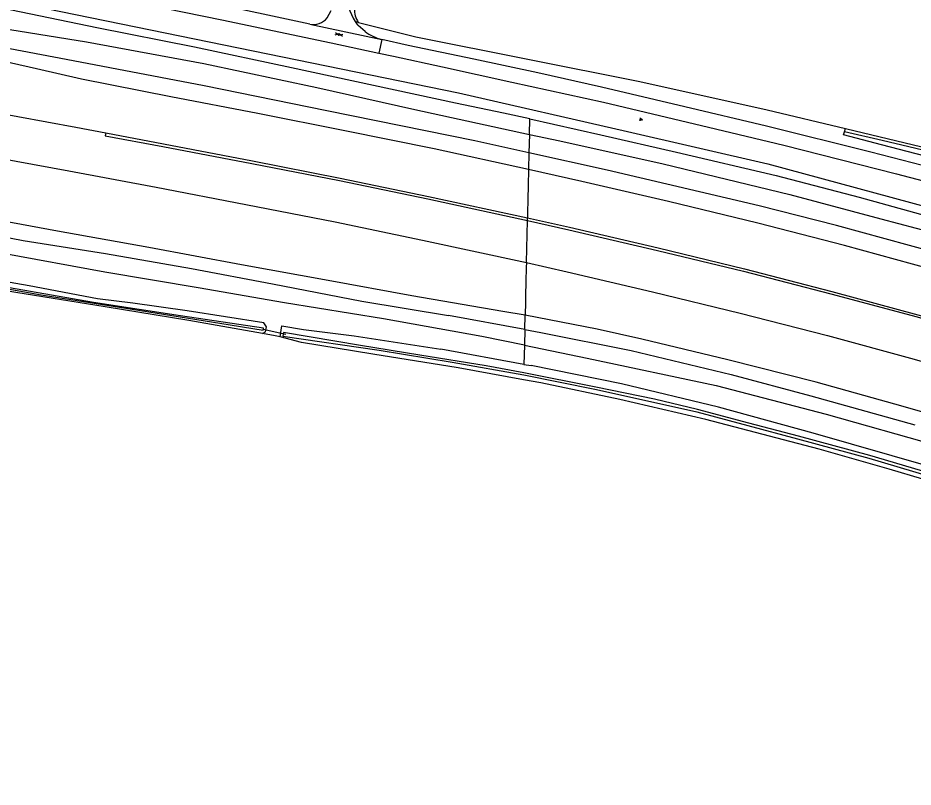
# Model space of a CAD drawing. Extents: x 124000 to 129000, y 395500 to 397503.
# Drawn here: x 125578.2 to 125816.2, y 395628.3 to 395832.9 of the extents above; entities that cross this region are included whole.
import ezdxf

# ---------------------------------------------------------------- set-up
doc = ezdxf.new("R2010")
doc.units = 0
for name, color, linetype in [('gg-knt-BGT kruinlijn', 7, 'Continuous'), ('gg-knt-bronhoudergrens', 7, 'Continuous'), ('gg-knt-verharding', 7, 'Continuous'), ('gg-kntw-bovenkant insteek waterloop', 7, 'Continuous'), ('gg-kwrk-duiker nz buis', 7, 'Continuous'), ('gt-grn-groengrens', 7, 'Continuous'), ('gt-grn-weggrens', 7, 'Continuous'), ('gt-symb-gesloten verharding', 7, 'Continuous'), ('gt-symb-groenvak', 7, 'Continuous'), ('gx-grn-maaiveld', 7, 'Continuous')]:
    doc.layers.add(name, color=color, linetype=linetype)

# ---------------------------------------------------------------- blocks, each defined once
blk = doc.blocks.new('gt0-GRVAK')
at = {"layer": 'gt-symb-groenvak'}
for p, q in [((-0.11, 0.19), (-0.23, 0.24)), ((-0.18, 0.15), (0.09, 0.15)), ((-0.09, 0.21), (-0.16, 0.32)), ((-0.05, 0.21), (-0.05, 0.39)), ((0, 0.21), (0.06, 0.32)), ((0.01, 0.19), (0.13, 0.24)), ((0.26, -0.05), (0.2, 0.06)), ((0.3, -0.05), (0.3, 0.13)), ((0.35, -0.05), (0.41, 0.06)), ((-0.25, -0.23), (-0.36, -0.18)), ((-0.32, -0.26), (-0.05, -0.26)), ((-0.23, -0.21), (-0.29, -0.09)), ((-0.18, -0.2), (-0.18, -0.02)), ((-0.14, -0.21), (-0.07, -0.09)), ((-0.12, -0.23), (0, -0.18)), ((0.24, -0.07), (0.12, -0.02)), ((0.17, -0.11), (0.44, -0.11)), ((0.37, -0.07), (0.49, -0.02))]:
    blk.add_line(p, q, dxfattribs=at)
blk = doc.blocks.new('gt0-GESVH1')
at = {"layer": 'gt-symb-gesloten verharding'}
for p, q in [((-0.99, -0.26), (0.01, 0.24)), ((0.01, -0.26), (-0.99, 0.24)), ((0.01, 0.24), (1.01, -0.26)), ((1.01, 0.24), (0.01, -0.26))]:
    blk.add_line(p, q, dxfattribs=at)

msp = doc.modelspace()

# ---------------------------------------------------------------- linework, layer by layer
at = {"layer": 'gg-knt-BGT kruinlijn'}
for p, q in [((125591.03, 395821.88), (125552.7, 395829.15)), ((125627.73, 395814.82), (125591.03, 395821.88)), ((125660.29, 395808.21), (125627.73, 395814.82)), ((125699.72, 395800.23), (125660.29, 395808.21)), ((125714.07, 395797.04), (125699.72, 395800.23)), ((125734.9, 395792.41), (125714.07, 395797.04)), ((125775.29, 395782.93), (125734.9, 395792.41)), ((125795.86, 395777.69), (125775.29, 395782.93)), ((125556.7, 395778.06), (125579.58, 395773.75)), ((125822.59, 395770.4), (125795.86, 395777.69)), ((125579.58, 395773.75), (125601.45, 395770.26)), ((125601.45, 395770.26), (125624.32, 395766.28)), ((125624.32, 395766.28), (125645.88, 395762.21)), ((125645.88, 395762.21), (125669.67, 395757.58)), ((125669.67, 395757.58), (125692.64, 395753.79)), ((125712.97, 395750.04), (125692.64, 395753.79)), ((125712.97, 395750.04), (125717.2, 395749.25)), ((125717.2, 395749.25), (125741.28, 395744.46)), ((125741.28, 395744.46), (125767.84, 395738.11)), ((125767.84, 395738.11), (125789.04, 395732.43)), ((125789.04, 395732.43), (125816.71, 395724.68))]:
    msp.add_line(p, q, dxfattribs=at)
at = {"layer": 'gg-knt-bronhoudergrens'}
for points in [[(125668.71, 395831.74), (125684.02, 395827.94), (125743.55, 395816.03), (125777.42, 395808.49), (125798.26, 395803.49)], [(125798.26, 395803.49), (125827.46, 395796.47), (125845.5, 395792.11), (125860.48, 395788.1), (125882.33, 395781.38), (125899.9, 395775.5), (125919.63, 395768.34), (125929.95, 395764.7), (125957.27, 395754.66)]]:
    msp.add_lwpolyline(points, dxfattribs=at)
msp.add_arc((125674.43, 395835.4), 6.8, 180.0265, 212.5913, dxfattribs=at)
at = {"layer": 'gg-knt-verharding'}
for p, q in [((125660.38, 395832.93), (125661.47, 395834.88)), ((125670.49, 395829.33), (125668.63, 395830.88))]:
    msp.add_line(p, q, dxfattribs=at)
for points in [[(125391.52, 395879.67), (125404.27, 395877.53), (125433.65, 395872.36), (125474.59, 395864.6), (125491.61, 395861.28), (125508.6, 395857.88), (125525.92, 395854.34), (125542.62, 395850.95), (125559.7, 395847.42), (125571.15, 395845.13), (125590.99, 395840.94), (125607.6, 395837.49), (125632.39, 395832.44), (125661.48, 395826.3), (125674.16, 395823.57)], [(125655.78, 395831.24), (125628.08, 395837.18), (125613.32, 395840.24), (125596.14, 395843.76), (125578.42, 395847.52), (125561.29, 395850.95), (125544.41, 395854.46), (125527.18, 395857.97), (125509.89, 395861.53), (125492.72, 395864.98), (125475.26, 395868.39), (125429.64, 395877.03)], [(126022.76, 395722.11), (126007, 395728.6), (125985.97, 395737.13), (125952.66, 395750.24), (125936, 395756.72), (125918.09, 395763.38), (125902.07, 395769.2), (125883.69, 395775.34), (125871.89, 395778.96), (125861.22, 395782.09), (125835.07, 395789.29), (125824.23, 395792.24), (125804.96, 395797.2), (125777.26, 395804.17), (125755.56, 395809.29), (125733.37, 395814.55), (125716.44, 395818.3), (125699.46, 395821.94), (125681.99, 395825.55), (125674.92, 395827.17)], [(125674.16, 395823.57), (125678.1, 395822.72), (125691.05, 395819.88), (125709.53, 395815.85), (125733.94, 395810.48), (125761.83, 395803.89), (125781.88, 395799.05), (125811.81, 395791.48), (125829.69, 395786.75), (125864.03, 395777.32), (125875.66, 395773.83), (125886.45, 395770.43), (125903.06, 395764.84), (125916.64, 395759.93), (125935.13, 395753.05), (125951.53, 395746.7), (125968.05, 395740.21), (126000.96, 395727.02), (126021.04, 395718.9), (126037.7, 395711.82), (126040.95, 395710.35)]]:
    msp.add_lwpolyline(points, dxfattribs=at)
for centre, radius, start, end in [((125678.51, 395838.84), 12.69, 174.5404, 212.9256), ((125656.61, 395836.08), 4.91, 260.215, 320.1643), ((125678.46, 395838.8), 12.62, 212.8891, 218.8917), ((125678.53, 395840.23), 13.55, 233.5916, 254.5572)]:
    msp.add_arc(centre, radius, start, end, dxfattribs=at)
at = {"layer": 'gg-kntw-bovenkant insteek waterloop'}
for points in [[(125415.75, 395869.52), (125438.41, 395865.41), (125507.57, 395851.47), (125695.32, 395813.01), (125740.26, 395802.69)], [(125740.26, 395802.69), (125777.57, 395794.13), (125858.72, 395772.11), (125900.22, 395759.79), (125957.48, 395739.98), (125958.87, 395741.48)], [(125871.36, 395781.7), (125852.61, 395787.16), (125835.45, 395791.95), (125807.8, 395799.18), (125797.68, 395801.79), (125797.96, 395802.62)], [(125882.12, 395780.76), (125853.21, 395788.96), (125836.27, 395793.39), (125822.22, 395796.95), (125808, 395800.34), (125797.96, 395802.62)]]:
    msp.add_lwpolyline(points, dxfattribs=at)
at = {"layer": 'gg-kwrk-duiker nz buis'}
msp.add_line((125643.36, 395750.11), (125649.46, 395748.77), dxfattribs=at)
at = {"layer": 'gt-grn-groengrens'}
for p, q in [((125668.71, 395831.74), (125667.86, 395831.95)), ((125797.96, 395802.62), (125798.26, 395803.49))]:
    msp.add_line(p, q, dxfattribs=at)
at = {"layer": 'gt-grn-weggrens'}
for p, q in [((125655.78, 395831.24), (125674.92, 395827.17)), ((125674.92, 395827.17), (125674.16, 395823.57))]:
    msp.add_line(p, q, dxfattribs=at)
at = {"layer": 'gx-grn-maaiveld'}
for p, q in [((125714.19, 395801.96), (125714.29, 395806.05)), ((125714.19, 395801.96), (125714.07, 395797.04)), ((125714.07, 395797.04), (125713.97, 395792.6)), ((125713.65, 395779.04), (125713.67, 395779.77)), ((125713.39, 395767.84), (125713.65, 395779.04)), ((125712.97, 395750.04), (125713.06, 395753.85)), ((125646.59, 395748.39), (125643.26, 395748.98)), ((125712.97, 395750.04), (125712.87, 395745.87)), ((125647.91, 395748.06), (125646.59, 395748.39)), ((125653.6, 395746.62), (125647.91, 395748.06)), ((125712.75, 395740.78), (125690.68, 395744.8)), ((125712.87, 395745.87), (125712.75, 395740.78)), ((125712.75, 395740.78), (125714.64, 395740.44))]:
    msp.add_line(p, q, dxfattribs=at)
for points in [[(125714.29, 395806.05), (125707.31, 395807.6), (125694.53, 395810.26), (125650.92, 395819.63), (125625.17, 395825.11), (125599.16, 395830.27), (125495.44, 395851.88), (125467.06, 395857.51), (125437.82, 395863.14), (125409.88, 395868.16), (125387.46, 395871.93), (125376.35, 395873.14)], [(125347.63, 395872.11), (125370.99, 395868.3), (125412.85, 395860.84), (125441.19, 395856.25), (125465.47, 395851.73), (125485.99, 395847.67), (125505.39, 395843.19), (125528.26, 395838.2), (125532.69, 395837.34), (125533.95, 395837.57), (125534.91, 395837.76), (125536.29, 395837.62), (125543.78, 395837.01), (125547.38, 395836.24), (125548.87, 395835.18), (125549.66, 395834.6), (125555.52, 395833.12), (125596.46, 395826.55), (125627.58, 395820.82), (125657.66, 395814.38), (125683.75, 395808.57), (125714.19, 395801.96)], [(125713.97, 395792.6), (125688.86, 395798.07), (125665.12, 395802.93), (125641.94, 395807.52), (125618.87, 395811.94), (125595.09, 395816.67), (125583.1, 395819.38), (125571.72, 395821.96), (125549.54, 395826.64), (125525.65, 395831.9), (125506.56, 395835.9), (125500.64, 395836.8), (125478.47, 395840.79), (125455.36, 395844.87), (125431.33, 395848.94), (125408.19, 395852.89), (125385.08, 395856.82), (125361.35, 395860.93), (125347.02, 395863.48)], [(125345.82, 395846.55), (125359.02, 395844.27), (125382.53, 395840.39), (125405.97, 395836.45), (125429.34, 395832.58), (125453, 395828.49), (125476.47, 395824.51), (125500.09, 395820.42), (125523.87, 395816.31), (125547.16, 395812.24), (125570.39, 395808.12), (125593.59, 395803.85), (125601.6, 395802.35)], [(125344.98, 395834.66), (125354.72, 395833.06), (125378.81, 395829.06), (125402.27, 395825.11), (125426.2, 395821.07), (125449.79, 395817.05), (125473.42, 395813.02), (125497.28, 395808.92), (125520.58, 395804.95), (125544.59, 395800.78), (125567.99, 395796.56), (125591.71, 395792.24), (125614.95, 395787.93), (125638.82, 395783.33), (125662.54, 395778.66), (125685.78, 395773.83), (125713.39, 395767.84)], [(125713.06, 395753.85), (125707.17, 395754.82), (125682.9, 395759.05), (125660.68, 395763.07), (125637.62, 395767.22), (125613, 395771.82), (125588.75, 395776.22), (125566.11, 395780.39), (125542.27, 395784.45), (125518.89, 395788.81), (125495.11, 395792.93), (125471.25, 395797.12), (125447, 395801.24), (125424.8, 395804.9), (125400.53, 395809.12), (125375.8, 395812.98), (125364.69, 395814.58), (125353.12, 395816.27), (125343.78, 395817.71)], [(125712.87, 395745.87), (125701.58, 395748.17), (125675.43, 395752.9), (125649.11, 395757.15), (125626.09, 395761.17), (125601.29, 395765.34), (125574.24, 395770.23), (125543.08, 395774.92), (125512.53, 395780.27), (125480.9, 395784.98), (125446.33, 395790.87), (125409.82, 395797.11), (125379, 395802.07), (125352.78, 395806.15), (125343.05, 395807.51)], [(125714.29, 395806.05), (125733.21, 395801.87), (125753.32, 395797.22), (125779.82, 395791), (125801.88, 395785.22), (125823.96, 395779.13), (125846.92, 395772.9), (125873.97, 395764.98), (125894.28, 395758.5), (125905.25, 395754.24), (125912.74, 395751.51), (125919.84, 395749.52), (125943.06, 395741.26), (125957.13, 395736.87)], [(125601.6, 395802.35), (125601.42, 395801.58), (125616.74, 395798.75), (125640.35, 395794.24), (125663.7, 395789.67), (125687.18, 395784.78), (125713.65, 395779.04)], [(125601.6, 395802.35), (125616.93, 395799.47), (125640.55, 395794.88), (125663.89, 395790.32), (125687.39, 395785.45), (125713.67, 395779.77)], [(125714.19, 395801.96), (125722.3, 395800.2), (125749.73, 395794.08), (125783.47, 395785.97), (125807.68, 395779.51), (125826.41, 395774.51), (125848.88, 395768), (125873.61, 395760.51), (125886.06, 395757.12), (125894.24, 395753.94), (125905.38, 395749.5), (125923.14, 395743.82), (125942.22, 395737.25), (125958.95, 395730.81), (125976.27, 395724.38), (125993.75, 395717.28), (126010.55, 395710.21), (126027.65, 395703.06), (126043.99, 395696.06), (126061.37, 395688.53), (126061.8, 395688.33)], [(125713.97, 395792.6), (125713.87, 395788.38), (125713.78, 395784.7), (125713.7, 395781.02), (125713.67, 395779.77)], [(126060.64, 395677.27), (126046.44, 395683.94), (126024.2, 395693.84), (126001.74, 395703.43), (125979.94, 395712.47), (125957.69, 395721.26), (125934.82, 395729.83), (125912.08, 395737.88), (125889, 395745.5), (125866.81, 395752.52), (125843.67, 395759.55), (125820.58, 395766.17), (125798.02, 395772.37), (125774.91, 395778.32), (125751.15, 395784.11), (125728.11, 395789.44), (125713.97, 395792.6)], [(125713.67, 395779.77), (125724.88, 395777.26), (125748.46, 395771.75), (125771.36, 395766.21), (125794.58, 395760.19), (125817.5, 395753.95), (125840.54, 395747.42), (125863.19, 395740.49), (125885.65, 395733.44), (125908.79, 395725.8), (125930.98, 395717.84), (125953.38, 395709.45), (125975.41, 395700.76), (125997.45, 395691.67), (126019.39, 395682.27), (126041.01, 395672.57), (126059.25, 395664.07)], [(125713.65, 395779.04), (125724.66, 395776.56), (125748.26, 395771.08), (125771.16, 395765.54), (125794.36, 395759.58), (125817.35, 395753.4), (125840.36, 395746.78), (125848.97, 395744.06)], [(125643.26, 395748.98), (125623.63, 395752.45), (125601.39, 395756.07), (125577.63, 395759.92), (125552.94, 395764.19), (125533.26, 395767.13), (125519.78, 395768.65)], [(125713.39, 395767.84), (125713.35, 395766.52), (125713.27, 395762.85), (125713.18, 395759.01), (125713.14, 395757.33), (125713.06, 395753.85)], [(125713.39, 395767.84), (125724.21, 395765.41), (125746.96, 395760.06), (125770.28, 395754.43), (125793.46, 395748.44), (125816.5, 395742.19), (125839.02, 395735.64), (125862.03, 395728.62), (125884.5, 395721.48), (125907.17, 395713.77), (125929.75, 395705.76), (125952.38, 395697.18), (125974.89, 395688.26), (125997.01, 395679.35), (126018.93, 395669.68), (126040.4, 395659.98), (126057.96, 395651.74)], [(125643.26, 395748.98), (125644.05, 395749.42), (125644.26, 395750.79), (125643.56, 395751.81), (125623.15, 395755.02), (125608.76, 395757.06), (125599.33, 395758.17), (125581.21, 395761.64), (125561.29, 395765.09)], [(125564.06, 395762.87), (125584.4, 395759.25), (125608.55, 395755.43), (125631.91, 395751.73), (125643.42, 395749.91), (125643.47, 395750.43), (125621.44, 395753.69), (125598.31, 395757.26), (125575.93, 395761.16)], [(126056.55, 395638.35), (126035.95, 395647.95), (126013.82, 395657.99), (125991.95, 395667.32), (125970.29, 395676.37), (125948.16, 395684.98), (125925.73, 395693.44), (125902.94, 395701.52), (125880.64, 395709.29), (125858.24, 395716.4), (125835.55, 395723.29), (125813.56, 395729.59), (125790.41, 395736.01), (125766.96, 395741.97), (125744.08, 395747.44), (125732.19, 395750.11), (125713.06, 395753.85)], [(125647.91, 395748.06), (125648.39, 395751.02), (125654.11, 395750.07), (125667.59, 395748.41), (125690.68, 395744.8)], [(125820.61, 395711.87), (125804.74, 395716.54), (125785.77, 395721.71), (125772.51, 395725.14), (125758.9, 395728.79), (125747.46, 395731.48), (125731.83, 395734.75), (125712.7, 395738.51), (125702.66, 395740.36), (125685.05, 395743.23), (125669.32, 395745.84), (125648.79, 395749.23), (125648.63, 395748.32), (125674.22, 395744.54), (125693.68, 395741.32), (125712.68, 395737.99), (125731.62, 395734.14), (125747.19, 395730.71), (125758.76, 395728.15), (125772.32, 395724.48), (125785.47, 395720.95), (125804.48, 395715.79), (125820.26, 395711.16)], [(125891.45, 395687.34), (125882.36, 395690.09), (125871.46, 395693.97), (125848.15, 395701.33), (125818.85, 395710.28), (125809.84, 395712.88), (125791.22, 395718.26), (125761.11, 395726.08), (125738.21, 395731.47), (125717.24, 395735.86), (125712.65, 395736.68), (125695.26, 395739.83), (125672.53, 395743.48), (125653.6, 395746.62)], [(125712.87, 395745.87), (125729.56, 395742.46), (125763.86, 395735.14), (125793.12, 395727.53), (125822.65, 395719.17), (125852.93, 395709.87), (125886.62, 395699.44), (125912.96, 395690.27), (125943.81, 395679.56), (125970.87, 395668.96), (125998.93, 395656.32), (126003.25, 395654.3), (126006.92, 395651.8), (126018.27, 395645.97), (126033.37, 395639.08), (126043.95, 395634.09), (126055.5, 395628.34)], [(125883.43, 395694.48), (125850.17, 395704.49), (125820.85, 395713.55), (125789.65, 395722.51), (125764.5, 395729.35), (125738.65, 395735.58), (125714.64, 395740.44)]]:
    msp.add_lwpolyline(points, dxfattribs=at)

# ---------------------------------------------------------------- block references
at = {"layer": 'gt-symb-gesloten verharding', "rotation": -11.534620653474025}
msp.add_blockref('gt0-GESVH1', (125663.58, 395828.51), dxfattribs=at)
at = {"layer": 'gt-symb-groenvak'}
msp.add_blockref('gt0-GRVAK', (125743.82, 395805.97), dxfattribs=at)

doc.saveas('drawing.dxf')
